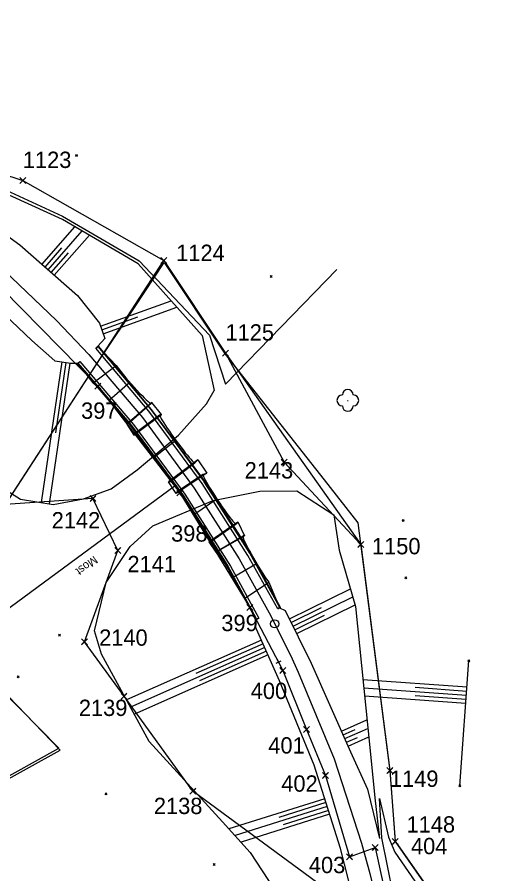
# Model space of a CAD drawing. Extents: x -866402 to -860377, y -1041908 to -1038598.
# Drawn here: x -865092.2 to -865005.5, y -1040381 to -1040223.5 of the extents above; entities that cross this region are included whole.
import ezdxf

# ---------------------------------------------------------------- set-up
doc = ezdxf.new("R2010")
doc.units = 0
for name, color, linetype in [('PS 02 trasa', 7, 'Continuous'), ('SZDC', 7, 'Continuous'), ('Vrstva 1', 7, 'Continuous'), ('Vrstva 17', 7, 'Continuous'), ('Vrstva 18', 7, 'Continuous'), ('Vrstva 48', 7, 'Continuous'), ('Vrstva 49', 7, 'Continuous'), ('Vrstva 50', 7, 'Continuous'), ('Vrstva 55', 7, 'Continuous'), ('Vrstva 60', 7, 'Continuous'), ('Vrstva 7', 7, 'Continuous')]:
    doc.layers.add(name, color=color, linetype=linetype)

msp = doc.modelspace()

# ---------------------------------------------------------------- linework, layer by layer
at = {"layer": 'PS 02 trasa'}
msp.add_lwpolyline([(-865201.38, -1040210.15), (-865178.79, -1040221.3), (-865156.62, -1040232.4), (-865134.38, -1040244.23), (-865113.74, -1040257.69), (-865094.87, -1040273.5), (-865077.35, -1040291.34), (-865062.3, -1040310.94), (-865049.41, -1040332.02), (-865043.38, -1040343.59), (-865039, -1040354.42), (-865035.54, -1040362.86), (-865031.09, -1040377.83), (-865026.39, -1040376.13), (-865020.81, -1040401.67)], dxfattribs=at)
at = {"layer": 'SZDC'}
for points in [[(-865381.32, -1039975.48), (-865364.16, -1040003.66), (-865343.47, -1040025.47), (-865358.93, -1040046.69), (-865347.26, -1040054.41), (-865337.46, -1040076.98), (-865333.56, -1040085.78), (-865314.1, -1040109.68), (-865297.21, -1040133.13), (-865251.84, -1040161.5), (-865221.54, -1040180.39), (-865167.51, -1040203.13), (-865136.9, -1040220.12), (-865121.09, -1040243.74), (-865091.16, -1040253.56), (-865065.24, -1040268.27), (-865053.91, -1040285.28), (-865043.13, -1040305.31), (-865029.04, -1040320.43), (-865023.67, -1040361.98), (-865022.71, -1040375.04), (-865013.7, -1040387.94)], [(-865030.67, -1040387.26), (-865059.89, -1040365.76), (-865072.56, -1040348.33), (-865079.84, -1040338.31), (-865073.7, -1040321.53), (-865078.26, -1040311.98), (-865094.32, -1040313.08), (-865109.73, -1040296.41), (-865111.66, -1040292.34), (-865129.22, -1040250.97), (-865148.04, -1040244.25), (-865157.46, -1040240.87), (-865212.59, -1040212.22)]]:
    msp.add_lwpolyline(points, dxfattribs=at)
at = {"layer": 'Vrstva 1'}
msp.add_line((-865028.88, -1040375.34), (-865027.36, -1040380.88), dxfattribs=at)
for points in [[(-865165.29, -1040225.16), (-865151.24, -1040232.21), (-865137.86, -1040239.33), (-865124.26, -1040247.44), (-865111.59, -1040256.18), (-865108.33, -1040258.65), (-865096.07, -1040268.77), (-865084.94, -1040279.3), (-865079.02, -1040285.51), (-865069.15, -1040297.13), (-865059.64, -1040310.07), (-865051.42, -1040323.06), (-865045.86, -1040333.01), (-865041.97, -1040340.79), (-865040.53, -1040343.87), (-865033.95, -1040359.82), (-865028.88, -1040375.34), (-865027.36, -1040380.88), (-865025.53, -1040388.56), (-865022.55, -1040404.7), (-865020.67, -1040420.97), (-865019.42, -1040438.2), (-865018.38, -1040455.78)], [(-865145.02, -1040390.24), (-865109.21, -1040371.59), (-865084.53, -1040357.84), (-865102.68, -1040339.5), (-865094.32, -1040313.08), (-865065.24, -1040268.27), (-865053.91, -1040285.28), (-865029.04, -1040320.43), (-865023.67, -1040361.98), (-865022.71, -1040375.04), (-865013.7, -1040387.94)]]:
    msp.add_lwpolyline(points, dxfattribs=at)
at = {"layer": 'Vrstva 17'}
for points in [[(-865077.38, -1040284.08), (-865067.61, -1040295.63), (-865057.85, -1040308.77), (-865049.52, -1040321.95), (-865043.99, -1040331.98)], [(-865048.18, -1040334.1), (-865053.53, -1040324.36), (-865061.77, -1040311.44), (-865071.21, -1040298.62), (-865080.99, -1040287.21)]]:
    msp.add_lwpolyline(points, dxfattribs=at)
at = {"layer": 'Vrstva 18'}
for p, q in [((-865077.39, -1040284.01), (-865073.99, -1040287.56)), ((-865077.33, -1040284.06), (-865067.58, -1040295.63)), ((-865077.24, -1040283.99), (-865077.23, -1040283.98)), ((-865067.54, -1040295.55), (-865077.23, -1040283.98)), ((-865078.24, -1040290.76), (-865081.06, -1040287.1)), ((-865078.24, -1040290.76), (-865073.99, -1040287.56)), ((-865071.47, -1040290.67), (-865075.22, -1040293.89)), ((-865071.91, -1040298.36), (-865067.54, -1040294.55)), ((-865067.64, -1040295.65), (-865057.84, -1040308.91)), ((-865067.58, -1040295.63), (-865057.83, -1040308.88)), ((-865057.74, -1040308.82), (-865067.55, -1040295.56)), ((-865057.73, -1040308.82), (-865067.54, -1040295.55)), ((-865070.75, -1040300.33), (-865070.6, -1040300.09)), ((-865067.01, -1040304.41), (-865063.04, -1040301.27)), ((-865059.01, -1040304.85), (-865064.39, -1040308.94)), ((-865064, -1040308.86), (-865059.54, -1040305.43)), ((-865062.8, -1040310.69), (-865058.04, -1040307.51)), ((-865063.17, -1040309.68), (-865109.41, -1040343.67)), ((-865064.39, -1040308.94), (-865064, -1040308.86)), ((-865062.98, -1040311.07), (-865064.39, -1040308.94)), ((-865049.77, -1040322.48), (-865058.2, -1040309.2)), ((-865049.38, -1040321.99), (-865057.84, -1040308.91)), ((-865049.45, -1040322.06), (-865057.83, -1040308.88)), ((-865057.74, -1040308.82), (-865049.28, -1040321.91)), ((-865049.36, -1040322), (-865057.73, -1040308.82)), ((-865059.52, -1040314.82), (-865055.5, -1040312.04)), ((-865051.66, -1040316.29), (-865051.95, -1040316.65)), ((-865051.66, -1040316.29), (-865050.41, -1040318.83)), ((-865055.65, -1040321.87), (-865050.41, -1040318.83)), ((-865055.57, -1040321.74), (-865050.68, -1040318.83)), ((-865050.41, -1040318.83), (-865050.68, -1040318.83)), ((-865056.94, -1040319.92), (-865055.65, -1040321.87)), ((-865055.65, -1040321.87), (-865055.57, -1040321.74)), ((-865044.3, -1040332.27), (-865049.77, -1040322.48)), ((-865049.45, -1040322.06), (-865043.91, -1040332.04)), ((-865049.38, -1040321.99), (-865043.93, -1040332.07)), ((-865043.82, -1040331.99), (-865049.36, -1040322)), ((-865043.82, -1040331.99), (-865049.28, -1040321.91)), ((-865052.48, -1040326.42), (-865048.21, -1040323.9)), ((-865050.41, -1040330.38), (-865045.94, -1040327.36)), ((-865045.94, -1040327.36), (-865043.95, -1040332.1)), ((-865048.2, -1040334.23), (-865050.41, -1040330.38))]:
    msp.add_line(p, q, dxfattribs=at)
for points in [[(-865077.71, -1040284.34), (-865077.33, -1040284.06), (-865077.23, -1040283.98)], [(-865077.71, -1040284.34), (-865077.39, -1040284.01), (-865077.33, -1040284.08)], [(-865058.2, -1040309.2), (-865068.01, -1040295.92), (-865077.71, -1040284.34)], [(-865067.55, -1040295.56), (-865077.24, -1040283.99), (-865077.33, -1040284.08), (-865067.64, -1040295.65)], [(-865081.06, -1040287.1), (-865080.71, -1040286.8), (-865080.7, -1040286.84), (-865081.04, -1040287.17), (-865081.1, -1040287.24), (-865081.11, -1040287.25), (-865080.99, -1040287.17), (-865081.06, -1040287.1)], [(-865048.29, -1040334.22), (-865053.63, -1040324.4), (-865061.75, -1040311.59), (-865071.29, -1040298.66), (-865081.11, -1040287.25)], [(-865081.1, -1040287.24), (-865071.29, -1040298.67), (-865061.76, -1040311.6), (-865053.5, -1040324.63), (-865048.3, -1040334.23)], [(-865048.22, -1040334.18), (-865053.42, -1040324.6), (-865061.74, -1040311.5), (-865071.27, -1040298.6), (-865081.04, -1040287.17)], [(-865080.99, -1040287.17), (-865071.18, -1040298.58), (-865061.64, -1040311.52), (-865053.53, -1040324.32), (-865048.18, -1040334.15)], [(-865080.7, -1040286.84), (-865070.8, -1040298.36), (-865061.35, -1040311.19), (-865053, -1040324.39), (-865047.78, -1040333.97)], [(-865067.54, -1040294.55), (-865067.46, -1040294.34), (-865072.07, -1040298.31), (-865071.91, -1040298.36)], [(-865072.07, -1040298.31), (-865070.75, -1040300.33), (-865065.64, -1040296.54), (-865067.46, -1040294.34)], [(-865065.64, -1040296.54), (-865066.01, -1040296.65), (-865070.6, -1040300.09)], [(-865059.54, -1040305.43), (-865059.01, -1040304.85), (-865057.35, -1040307.31)], [(-865058.04, -1040307.51), (-865057.35, -1040307.31), (-865062.98, -1040311.07), (-865062.8, -1040310.69)], [(-865056.94, -1040319.92), (-865053.1, -1040317.28), (-865051.66, -1040316.29)], [(-865056.94, -1040319.92), (-865056.62, -1040319.88), (-865051.95, -1040316.65)], [(-865044.3, -1040332.27), (-865043.91, -1040332.04), (-865043.82, -1040331.99), (-865043.82, -1040331.99), (-865043.93, -1040332.07), (-865043.95, -1040332.1), (-865044.3, -1040332.27)], [(-865047.78, -1040333.97), (-865048.22, -1040334.18), (-865048.3, -1040334.23), (-865048.29, -1040334.22), (-865048.18, -1040334.15), (-865048.2, -1040334.23), (-865047.78, -1040333.97)]]:
    msp.add_lwpolyline(points, dxfattribs=at)
for centre, major_axis, ratio, start_param, end_param in [((-865071.29, -1040290.09), (3.81, -4.44), 0.087211, 4.032288, 6.178111), ((-865075.51, -1040294.27), (-3.61, 4.09), 0.086939, 3.130772, 5.661622), ((-865062.78, -1040301.05), (-3.23, 4.4), 0.062202, 6.27093, 9.489011), ((-865067.29, -1040304.47), (-3.3, 4.39), 0.048286, 3.125106, 6.290371), ((-865055, -1040312.08), (-3.05, 4.57), 0.071794, 6.275643, 9.422459), ((-865059.7, -1040315.28), (-3.08, 4.6), 0.074154, 3.145993, 6.334932), ((-865047.91, -1040323.5), (-2.78, 4.67), 0.084807, 6.279017, 8.775842), ((-865052.83, -1040326.56), (-2.73, 4.81), 0.067755, 3.758505, 6.284854)]:
    msp.add_ellipse(centre, major_axis=major_axis, ratio=ratio, start_param=start_param, end_param=end_param, dxfattribs=at)
at = {"layer": 'Vrstva 48'}
for p, q in [((-865087.64, -1040268.96), (-865081.57, -1040262.06)), ((-865086.52, -1040269.95), (-865080.25, -1040262.83)), ((-865085.39, -1040270.94), (-865078.93, -1040263.6)), ((-865087.08, -1040269.45), (-865083.99, -1040265.95)), ((-865085.96, -1040270.45), (-865082.77, -1040266.83)), ((-865076.87, -1040280.31), (-865063.92, -1040275.64)), ((-865076.36, -1040281.72), (-865062.84, -1040276.84)), ((-865076.62, -1040281.02), (-865070, -1040278.63)), ((-865083.99, -1040286.89), (-865087.8, -1040312.73)), ((-865082.5, -1040287.1), (-865086.32, -1040312.96)), ((-865083.24, -1040286.99), (-865085.15, -1040299.92)), ((-865042.14, -1040334.11), (-865030.94, -1040328.57)), ((-865041.48, -1040335.46), (-865030.52, -1040330.03)), ((-865041.81, -1040334.78), (-865036.27, -1040332.04)), ((-865040.81, -1040336.8), (-865030.09, -1040331.5)), ((-865041.15, -1040336.13), (-865035.73, -1040333.45)), ((-865047.29, -1040338), (-865072.08, -1040348.99)), ((-865046.68, -1040339.37), (-865071.36, -1040350.31)), ((-865046.98, -1040338.68), (-865059.35, -1040344.17)), ((-865046.07, -1040340.74), (-865070.64, -1040351.63)), ((-865046.38, -1040340.05), (-865058.69, -1040345.51)), ((-865009.5, -1040346.68), (-865028.64, -1040345.3)), ((-865009.61, -1040348.18), (-865028.48, -1040346.81)), ((-865009.56, -1040347.43), (-865019.06, -1040346.74)), ((-865009.72, -1040349.67), (-865028.33, -1040348.33)), ((-865009.67, -1040348.93), (-865019.04, -1040348.25)), ((-865032.58, -1040354.73), (-865027.89, -1040352.66)), ((-865032.28, -1040355.42), (-865030.05, -1040354.43)), ((-865031.97, -1040356.11), (-865027.73, -1040354.23)), ((-865031.67, -1040356.79), (-865029.66, -1040355.9)), ((-865031.37, -1040357.48), (-865027.58, -1040355.8)), ((-865035.67, -1040367.16), (-865053.26, -1040372.69)), ((-865035.44, -1040367.87), (-865044.07, -1040370.59)), ((-865035.21, -1040368.59), (-865052.15, -1040373.91)), ((-865034.99, -1040369.3), (-865043.3, -1040371.92)), ((-865034.77, -1040370.02), (-865051.05, -1040375.14))]:
    msp.add_line(p, q, dxfattribs=at)
at = {"layer": 'Vrstva 49'}
for p, q in [((-865081.45, -1040248.75), (-865081.1, -1040249.1)), ((-865081.45, -1040249.1), (-865081.1, -1040248.75)), ((-865083.86, -1040260.71), (-865102.03, -1040252.44)), ((-865101.72, -1040251.88), (-865083.86, -1040260.12)), ((-865083.86, -1040260.12), (-865069.8, -1040268.34)), ((-865069.95, -1040268.88), (-865083.86, -1040260.71)), ((-865058.22, -1040282.02), (-865069.95, -1040268.88)), ((-865069.8, -1040268.34), (-865056.83, -1040281.96)), ((-865053.92, -1040290.97), (-865033.42, -1040269.91)), ((-865045.68, -1040270.99), (-865045.33, -1040271.35)), ((-865045.68, -1040271.35), (-865045.33, -1040270.99)), ((-865077.39, -1040284.01), (-865076.06, -1040282.57)), ((-865058.22, -1040282.02), (-865055.99, -1040292.17)), ((-865056.83, -1040281.96), (-865053.92, -1040290.97)), ((-865034, -1040314.96), (-865032.98, -1040321.5)), ((-865021.43, -1040315.83), (-865021.08, -1040316.18)), ((-865021.43, -1040316.18), (-865021.08, -1040315.83)), ((-865032.98, -1040321.5), (-865030.01, -1040331.81)), ((-865020.94, -1040326.39), (-865020.59, -1040326.74)), ((-865020.94, -1040326.74), (-865020.59, -1040326.39)), ((-865043.95, -1040332.1), (-865042.92, -1040332.55)), ((-865048.42, -1040335.45), (-865048.2, -1040334.23)), ((-865084.62, -1040336.94), (-865084.26, -1040337.29)), ((-865084.62, -1040337.29), (-865084.26, -1040336.94)), ((-865067.91, -1040356.63), (-865076.67, -1040340.6)), ((-865010.81, -1040364.79), (-865009.15, -1040341.78)), ((-865009.33, -1040341.6), (-865008.97, -1040341.95)), ((-865009.33, -1040341.95), (-865008.97, -1040341.6)), ((-865092.18, -1040344.58), (-865091.83, -1040344.93)), ((-865092.18, -1040344.93), (-865091.83, -1040344.58)), ((-865010.99, -1040364.61), (-865010.64, -1040364.96)), ((-865010.99, -1040364.96), (-865010.64, -1040364.61)), ((-865076.05, -1040366.08), (-865075.7, -1040366.44)), ((-865076.05, -1040366.44), (-865075.7, -1040366.08)), ((-865025.15, -1040374.36), (-865025.62, -1040367.11)), ((-865022.44, -1040387.85), (-865025.15, -1040374.36)), ((-865056.17, -1040379.05), (-865055.81, -1040379.4)), ((-865056.17, -1040379.4), (-865055.81, -1040379.05))]:
    msp.add_line(p, q, dxfattribs=at)
for points in [[(-865122.57, -1040245.19), (-865120.26, -1040246.84), (-865108.46, -1040253.31), (-865091.73, -1040265.36), (-865081.13, -1040274.7), (-865077.06, -1040279.79), (-865076.06, -1040282.57)], [(-865128.42, -1040249.11), (-865125.34, -1040259.8), (-865119.86, -1040273.31), (-865111.03, -1040289.62), (-865100.33, -1040306.62), (-865091.57, -1040312.13), (-865085.57, -1040313.08), (-865080.01, -1040312.02), (-865074.92, -1040310.18), (-865070.17, -1040306.74)], [(-865085.29, -1040286.69), (-865089.5, -1040282.96), (-865099.62, -1040273.4), (-865114.25, -1040260.96), (-865124.58, -1040252.31), (-865128.42, -1040249.11)], [(-865081.06, -1040287.1), (-865078.24, -1040290.76), (-865073.99, -1040287.56), (-865077.39, -1040284.01)], [(-865085.29, -1040286.69), (-865082.36, -1040287.12), (-865081.06, -1040287.1)], [(-865070.17, -1040306.74), (-865062.56, -1040300.34), (-865057.39, -1040294.62), (-865055.99, -1040292.17)], [(-865076.67, -1040340.6), (-865077.96, -1040336.3), (-865075.81, -1040327.4), (-865071.42, -1040320.81), (-865067.24, -1040317.01), (-865056.14, -1040312.38), (-865047.58, -1040310.63)], [(-865047.58, -1040310.63), (-865040.78, -1040310.6), (-865034, -1040314.96)], [(-865048.2, -1040334.23), (-865050.41, -1040330.38), (-865045.94, -1040327.36), (-865043.95, -1040332.1)], [(-865030.01, -1040331.81), (-865027.38, -1040357.71), (-865026.44, -1040366.97), (-865025.62, -1040374.44)], [(-865042.92, -1040332.55), (-865038.13, -1040342.22), (-865030.9, -1040358.52), (-865027.81, -1040365.4), (-865025.62, -1040374.44)], [(-865027.43, -1040397.17), (-865032.79, -1040376.32), (-865037.61, -1040360.98), (-865043.96, -1040345.51), (-865048.42, -1040335.45)], [(-865067.91, -1040356.63), (-865054.43, -1040371.38), (-865049.34, -1040377.03), (-865042.78, -1040387.12), (-865037.88, -1040393.65), (-865027.43, -1040397.17)], [(-865025.62, -1040367.11), (-865023.95, -1040374.21), (-865022.78, -1040376.99), (-865019.09, -1040382.29)]]:
    msp.add_lwpolyline(points, dxfattribs=at)
at = {"layer": 'Vrstva 50'}
msp.add_line((-865031.47, -1040293.97), (-865031.33, -1040293.97), dxfattribs=at)
for centre, start, end in [((-865031.42, -1040292.96), 0, 180), ((-865032.42, -1040293.96), 90, 270), ((-865030.42, -1040293.96), 270, 90), ((-865031.42, -1040294.96), 180, 0)]:
    msp.add_arc(centre, 1, start, end, dxfattribs=at)
at = {"layer": 'Vrstva 55'}
for points in [[(-865094.38, -1040313.2), (-865077.54, -1040287.27), (-865072.28, -1040279.38), (-865065.15, -1040268.59)], [(-865065.15, -1040268.59), (-865053.95, -1040285.45), (-865035.78, -1040308.56)], [(-865035.78, -1040308.56), (-865029.59, -1040316.44), (-865023.71, -1040362), (-865022.71, -1040374.97), (-865013.71, -1040387.84), (-865006.92, -1040405.35), (-865004.39, -1040432.72), (-865005.73, -1040446.02), (-865008.42, -1040457.72), (-864986.56, -1040459.82), (-864971.59, -1040457.29), (-864956.07, -1040447.17)], [(-865156.33, -1040396.26), (-865109.11, -1040371.96), (-865084.31, -1040358.25), (-865101.75, -1040340.14), (-865094.38, -1040313.2)]]:
    msp.add_lwpolyline(points, dxfattribs=at)
at = {"layer": 'Vrstva 60'}
for p, q in [((-865090.71, -1040254.01), (-865091.71, -1040253.01)), ((-865090.71, -1040253.11), (-865091.71, -1040254.11)), ((-865091.61, -1040254.01), (-865090.61, -1040253.01)), ((-865091.61, -1040253.11), (-865090.61, -1040254.11)), ((-865091.16, -1040253.56), (-865091.16, -1040253.56)), ((-865064.79, -1040268.72), (-865065.79, -1040267.72)), ((-865064.79, -1040267.82), (-865065.79, -1040268.82)), ((-865065.69, -1040268.72), (-865064.69, -1040267.72)), ((-865065.69, -1040267.82), (-865064.69, -1040268.82)), ((-865065.24, -1040268.27), (-865065.24, -1040268.27)), ((-865053.46, -1040285.73), (-865054.46, -1040284.73)), ((-865053.46, -1040284.83), (-865054.46, -1040285.83)), ((-865054.36, -1040285.73), (-865053.36, -1040284.73)), ((-865054.36, -1040284.83), (-865053.36, -1040285.83)), ((-865053.91, -1040285.28), (-865053.91, -1040285.28)), ((-865076.9, -1040291.79), (-865077.9, -1040290.79)), ((-865076.9, -1040290.89), (-865077.9, -1040291.89)), ((-865077.8, -1040291.79), (-865076.8, -1040290.79)), ((-865077.8, -1040290.89), (-865076.8, -1040291.89)), ((-865077.35, -1040291.34), (-865077.35, -1040291.34)), ((-865042.68, -1040305.76), (-865043.68, -1040304.76)), ((-865042.68, -1040304.86), (-865043.68, -1040305.86)), ((-865043.58, -1040305.76), (-865042.58, -1040304.76)), ((-865043.58, -1040304.86), (-865042.58, -1040305.86)), ((-865043.13, -1040305.31), (-865043.13, -1040305.31)), ((-865077.81, -1040312.43), (-865078.81, -1040311.43)), ((-865077.81, -1040311.53), (-865078.81, -1040312.53)), ((-865078.71, -1040312.43), (-865077.71, -1040311.43)), ((-865078.71, -1040311.53), (-865077.71, -1040312.53)), ((-865061.85, -1040311.39), (-865062.85, -1040310.39)), ((-865061.85, -1040310.49), (-865062.85, -1040311.49)), ((-865062.75, -1040311.39), (-865061.75, -1040310.39)), ((-865062.75, -1040310.49), (-865061.75, -1040311.49)), ((-865062.3, -1040310.94), (-865062.3, -1040310.94)), ((-865078.26, -1040311.98), (-865078.26, -1040311.98)), ((-865073.25, -1040321.98), (-865074.25, -1040320.98)), ((-865073.25, -1040321.08), (-865074.25, -1040322.08)), ((-865074.15, -1040321.98), (-865073.15, -1040320.98)), ((-865074.15, -1040321.08), (-865073.15, -1040322.08)), ((-865028.59, -1040320.88), (-865029.59, -1040319.88)), ((-865028.59, -1040319.98), (-865029.59, -1040320.98)), ((-865029.49, -1040320.88), (-865028.49, -1040319.88)), ((-865029.49, -1040319.98), (-865028.49, -1040320.98)), ((-865029.04, -1040320.43), (-865029.04, -1040320.43)), ((-865073.7, -1040321.53), (-865073.7, -1040321.53)), ((-865048.96, -1040332.47), (-865049.96, -1040331.47)), ((-865048.96, -1040331.57), (-865049.96, -1040332.57)), ((-865049.86, -1040332.47), (-865048.86, -1040331.47)), ((-865049.86, -1040331.57), (-865048.86, -1040332.57)), ((-865049.41, -1040332.02), (-865049.41, -1040332.02)), ((-865079.39, -1040338.76), (-865080.39, -1040337.76)), ((-865079.39, -1040337.86), (-865080.39, -1040338.86)), ((-865080.29, -1040338.76), (-865079.29, -1040337.76)), ((-865080.29, -1040337.86), (-865079.29, -1040338.86)), ((-865079.84, -1040338.31), (-865079.84, -1040338.31)), ((-865042.93, -1040344.04), (-865043.93, -1040343.04)), ((-865042.93, -1040343.14), (-865043.93, -1040344.14)), ((-865043.83, -1040344.04), (-865042.83, -1040343.04)), ((-865043.83, -1040343.14), (-865042.83, -1040344.14)), ((-865043.38, -1040343.59), (-865043.38, -1040343.59)), ((-865072.11, -1040348.78), (-865073.11, -1040347.78)), ((-865072.11, -1040347.88), (-865073.11, -1040348.88)), ((-865073.01, -1040348.78), (-865072.01, -1040347.78)), ((-865073.01, -1040347.88), (-865072.01, -1040348.88)), ((-865072.56, -1040348.33), (-865072.56, -1040348.33)), ((-865038.55, -1040354.87), (-865039.55, -1040353.87)), ((-865038.55, -1040353.97), (-865039.55, -1040354.97)), ((-865039.45, -1040354.87), (-865038.45, -1040353.87)), ((-865039.45, -1040353.97), (-865038.45, -1040354.97)), ((-865039, -1040354.42), (-865039, -1040354.42)), ((-865023.22, -1040362.43), (-865024.22, -1040361.43)), ((-865023.22, -1040361.53), (-865024.22, -1040362.53)), ((-865024.12, -1040362.43), (-865023.12, -1040361.43)), ((-865024.12, -1040361.53), (-865023.12, -1040362.53)), ((-865023.67, -1040361.98), (-865023.67, -1040361.98)), ((-865035.09, -1040363.31), (-865036.09, -1040362.31)), ((-865035.09, -1040362.41), (-865036.09, -1040363.41)), ((-865035.99, -1040363.31), (-865034.99, -1040362.31)), ((-865035.99, -1040362.41), (-865034.99, -1040363.41)), ((-865035.54, -1040362.86), (-865035.54, -1040362.86)), ((-865059.44, -1040366.21), (-865060.44, -1040365.21)), ((-865059.44, -1040365.31), (-865060.44, -1040366.31)), ((-865060.34, -1040366.21), (-865059.34, -1040365.21)), ((-865060.34, -1040365.31), (-865059.34, -1040366.31)), ((-865059.89, -1040365.76), (-865059.89, -1040365.76)), ((-865022.26, -1040375.49), (-865023.26, -1040374.49)), ((-865022.26, -1040374.59), (-865023.26, -1040375.59)), ((-865023.16, -1040375.49), (-865022.16, -1040374.49)), ((-865023.16, -1040374.59), (-865022.16, -1040375.59)), ((-865025.94, -1040376.58), (-865026.94, -1040375.58)), ((-865025.94, -1040375.68), (-865026.94, -1040376.68)), ((-865026.84, -1040376.58), (-865025.84, -1040375.58)), ((-865026.84, -1040375.68), (-865025.84, -1040376.68)), ((-865026.39, -1040376.13), (-865026.39, -1040376.13)), ((-865022.71, -1040375.04), (-865022.71, -1040375.04)), ((-865030.64, -1040378.28), (-865031.64, -1040377.28)), ((-865030.64, -1040377.38), (-865031.64, -1040378.38)), ((-865031.54, -1040378.28), (-865030.54, -1040377.28)), ((-865031.54, -1040377.38), (-865030.54, -1040378.38)), ((-865031.09, -1040377.83), (-865031.09, -1040377.83))]:
    msp.add_line(p, q, dxfattribs=at)
at = {"layer": 'Vrstva 7'}
for p, q in [((-865043.9, -1040342.46), (-865044.34, -1040341.57)), ((-865044.57, -1040342.24), (-865043.67, -1040341.79))]:
    msp.add_line(p, q, dxfattribs=at)
msp.add_circle((-865044.86, -1040335.02), 0.75, dxfattribs=at)

# ---------------------------------------------------------------- texts
at = {"layer": 'Vrstva 18'}
msp.add_text('Most', height=1.5, rotation=216.3239, dxfattribs=at).set_placement((-865078.08, -1040322.46))
at = {"layer": 'Vrstva 60'}
for s, p in [('1123', (-865091.16, -1040251.25)), ('1124', (-865062.97, -1040268.34)), ('1125', (-865053.91, -1040282.97)), ('397', (-865080.45, -1040297.34)), ('2143', (-865050.38, -1040308.31)), ('2142', (-865085.85, -1040317.48)), ('398', (-865063.9, -1040319.91)), ('1150', (-865026.98, -1040322.24)), ('2141', (-865071.93, -1040325.53)), ('399', (-865054.67, -1040336.36)), ('2140', (-865077.13, -1040339.04)), ('400', (-865049.26, -1040348.83)), ('2139', (-865080.86, -1040351.95)), ('401', (-865046.03, -1040358.85)), ('1149', (-865023.67, -1040364.98)), ('402', (-865043.65, -1040365.86)), ('2138', (-865067.07, -1040369.97)), ('1148', (-865020.62, -1040373.37)), ('404', (-865019.8, -1040377.35)), ('403', (-865038.58, -1040380.83))]:
    msp.add_text(s, height=3, dxfattribs=at).set_placement(p)

doc.saveas('drawing.dxf')
